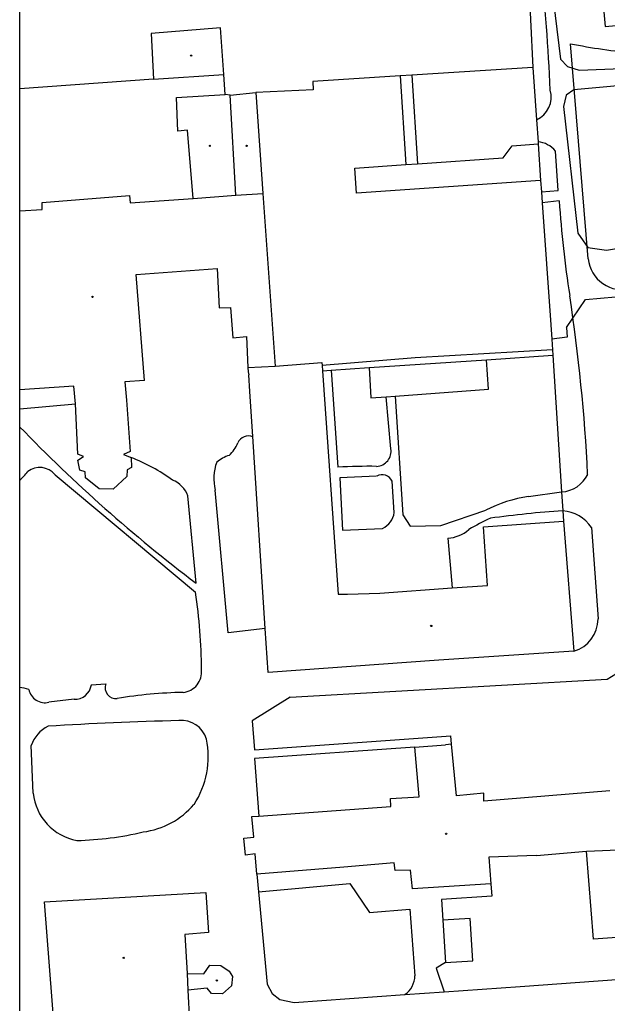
# Model space of a CAD drawing. Extents: x -596024 to -594475, y -1163820 to -1161957.
# Drawn here: x -596024.4 to -595942.4, y -1162398.4 to -1162261.1 of the extents above; entities that cross this region are included whole.
import ezdxf

# ---------------------------------------------------------------- set-up
doc = ezdxf.new("R2010")
doc.units = 0
for name, color, linetype in [('Level 10', 7, 'Continuous'), ('Level 11', 7, 'Continuous'), ('Level 39', 7, 'Continuous'), ('Level 5', 7, 'Continuous'), ('Level 7', 7, 'Continuous'), ('Vrstva 63', 7, 'Continuous')]:
    doc.layers.add(name, color=color, linetype=linetype)

msp = doc.modelspace()

# ---------------------------------------------------------------- linework, layer by layer
at = {"layer": 'Level 10'}
for points in [[(-595944.58, -1162241.33), (-595944.39, -1162243.47), (-595942.7, -1162262.11), (-595938.17, -1162261.69)], [(-595991.3, -1162380.39), (-595991.08, -1162382.82), (-595989.9, -1162395.7), (-595989.2, -1162397.03), (-595988.13, -1162397.85), (-595986.1, -1162398.29), (-595970.65, -1162397.18), (-595965.16, -1162396.78), (-595954.57, -1162396.02), (-595921.93, -1162393.67), (-595920.76, -1162393.58), (-595902.28, -1162392.25)]]:
    msp.add_lwpolyline(points, dxfattribs=at)
at = {"layer": 'Level 11'}
for p, q in [((-596024.42, -1162315.46), (-596016.61, -1162314.76)), ((-596019.48, -1162324.64), (-595999.9, -1162341.04)), ((-595999.79, -1162339.77), (-596000.96, -1162327.6)), ((-596016.83, -1162355.96), (-596020.33, -1162356.39))]:
    msp.add_line(p, q, dxfattribs=at)
for points in [[(-595944.58, -1162241.33), (-595949.04, -1162241.91), (-595950.32, -1162242.52), (-595951.43, -1162244.37), (-595951.46, -1162246.03), (-595948.95, -1162266.66)], [(-595948.95, -1162266.66), (-595947.97, -1162267.66), (-595946.32, -1162268.2), (-595938.02, -1162267.87), (-595936.13, -1162267.54), (-595935.74, -1162265.09)], [(-595945.1, -1162294.51), (-595947.56, -1162264.5)], [(-595971.31, -1162268.98), (-595970.52, -1162281.36)], [(-595969.69, -1162268.88), (-595968.91, -1162281.25)], [(-595935.4, -1162292.11), (-595933.32, -1162291.34), (-595932.15, -1162290.59), (-595930.73, -1162289.11), (-595930.2, -1162288.17), (-595929.69, -1162286.32), (-595929.61, -1162283.75), (-595930.18, -1162278.31), (-595930.32, -1162275.57), (-595931.47, -1162275.44), (-595933.44, -1162274.5), (-595936.36, -1162269.95), (-595947.08, -1162270.91), (-595948.15, -1162271.69), (-595948.51, -1162273.27), (-595946.52, -1162290.95), (-595945.12, -1162292.91), (-595942.54, -1162293.28), (-595935.4, -1162292.11)], [(-595951.71, -1162283.56), (-595977.39, -1162285.36), (-595977.63, -1162281.86), (-595970.52, -1162281.36), (-595968.91, -1162281.25), (-595956.95, -1162280.41), (-595955.69, -1162278.73), (-595952.06, -1162278.48)], [(-595951.59, -1162285.14), (-595949.25, -1162284.96), (-595949.65, -1162279.47)], [(-595949.12, -1162286.42), (-595951.49, -1162286.68)], [(-595948.09, -1162304.07), (-595945.44, -1162300.19), (-595928.71, -1162298.71)], [(-595948.09, -1162304.07), (-595948.01, -1162305.46)], [(-595948.01, -1162305.46), (-595950.16, -1162305.71)], [(-595950.07, -1162307.21), (-595969.24, -1162308.34)], [(-595959.29, -1162308.58), (-595950.02, -1162307.95)], [(-595969.24, -1162308.34), (-595982.22, -1162309.41)], [(-595975.66, -1162309.69), (-595959.29, -1162308.58)], [(-595975.66, -1162309.69), (-595975.42, -1162313.91), (-595973.29, -1162313.75), (-595972.01, -1162313.66), (-595958.99, -1162312.69), (-595959.29, -1162308.58)], [(-595982.17, -1162310.13), (-595980.97, -1162310.05), (-595975.66, -1162309.69)], [(-595980.97, -1162310.05), (-595980.01, -1162323.57)], [(-595972.61, -1162321.01), (-595973.29, -1162313.75)], [(-595972.01, -1162313.66), (-595970.95, -1162330.22), (-595969.91, -1162331.81), (-595965.63, -1162331.73), (-595959.36, -1162329.58)], [(-595974.6, -1162324.82), (-595979.76, -1162325.06)], [(-595979.76, -1162325.06), (-595979.36, -1162332.36), (-595973.8, -1162332.12)], [(-595972.14, -1162329.9), (-595972.45, -1162325.54)], [(-595990.14, -1162346.07), (-595995.33, -1162346.7), (-595997.15, -1162326.78)], [(-595953.4, -1162327.68), (-595948.78, -1162327.02)], [(-595944.62, -1162331.99), (-595943.69, -1162344.76)], [(-595964.67, -1162333.47), (-595964.04, -1162340.42)], [(-595942.44, -1162353.15), (-595941.24, -1162352.43), (-595939.93, -1162351.93), (-595938.55, -1162351.65), (-595933.31, -1162351.25), (-595932.91, -1162357.04), (-595924.5, -1162356.49), (-595921.93, -1162393.67)], [(-595986.65, -1162355.66), (-595942.44, -1162353.15)], [(-596014.42, -1162353.96), (-596012.41, -1162353.82)], [(-595986.65, -1162355.66), (-595991.97, -1162358.95), (-595991.65, -1162363), (-595964.25, -1162361.05)], [(-595964.14, -1162362.23), (-595964.25, -1162361.05)], [(-596022.54, -1162369.06), (-596022.81, -1162362.43)], [(-595969.29, -1162362.63), (-595991.65, -1162364.21), (-595991.02, -1162372.26)], [(-595991.08, -1162382.82), (-595978.32, -1162381.66), (-595975.61, -1162385.7), (-595969.99, -1162385.23), (-595969.26, -1162394.56)], [(-595958.67, -1162381.72), (-595958.54, -1162383.45), (-595965.54, -1162383.88), (-595965.36, -1162386.79), (-595964.99, -1162392.71), (-595966.28, -1162393.5), (-595965.16, -1162396.78)], [(-595964.99, -1162392.71), (-595961.19, -1162392.48), (-595961.56, -1162386.56), (-595965.36, -1162386.79)]]:
    msp.add_lwpolyline(points, dxfattribs=at)
for centre, radius, start, end in [((-596245.01, -1162284.09), 294.93, 2.5499, 9.4376), ((-595927.3, -1162159.76), 106.68, 259.0511, 263.9617), ((-595953.75, -1162271.92), 3.51, 294.4036, 15.7138), ((-595952.47, -1162281.82), 3.67, 39.8171, 83.8912), ((-595809.35, -1162277.69), 140.04, 183.5736, 189.0212), ((-595940.22, -1162293.94), 4.91, 186.6804, 283.6038), ((-596190.69, -1162336.71), 245.84, 2.8282, 8.6704), ((-595871.72, -1162170.56), 212.22, 223.9809, 232.8783), ((-595998.29, -1162318.54), 4.61, 312.5246, 339.044), ((-595992.45, -1162320.9), 1.68, 69.7629, 155.052), ((-595974.74, -1162321.32), 2.16, 273.8178, 8.2404), ((-596018.69, -1162347.17), 26.81, 54.3736, 68.5437), ((-595990.28, -1162325.23), 7.04, 160.5432, 192.6894), ((-595993.79, -1162326.57), 4.83, 106.5969, 130.3944), ((-596027.67, -1162321.14), 5.34, 307.4069, 324.9748), ((-596021.61, -1162326.38), 2.75, 39.334, 127.7875), ((-595975.67, -1162412.11), 88.65, 89.31, 92.8079), ((-596004.36, -1162328.72), 3.58, 18.2443, 68.8452), ((-595973.84, -1162326.13), 1.51, 22.983, 119.9873), ((-595949, -1162322.77), 4.26, 273.0128, 334.8033), ((-595950.71, -1162346.43), 18.94, 98.1783, 117.1854), ((-595975.03, -1162329.47), 2.93, 294.9446, 351.4809), ((-595939.32, -1162469.64), 140.28, 93.7973, 97.9492), ((-595949.13, -1162335.13), 5.5, 34.8605, 84.5731), ((-595946.01, -1162358.67), 30.72, 114.4379, 120.7973), ((-595964.87, -1162328.78), 4.7, 272.4353, 311.7731), ((-596067.62, -1162351.8), 68.57, 359.9692, 9.031), ((-595948.46, -1162344.71), 4.77, 287.0799, 359.3838), ((-596001.9, -1162352.16), 2.87, 276.1608, 6.4314), ((-596025.09, -1162360.34), 6.07, 71.2853, 83.688), ((-596020.85, -1162354.11), 2.34, 191.8982, 282.817), ((-596016.72, -1162353.63), 2.33, 267.4114, 351.9655), ((-596010.97, -1162354.34), 1.53, 160.2779, 276.2842), ((-596000.82, -1162413.63), 58.62, 90.7484, 99.7975), ((-596018.29, -1162363.99), 4.79, 117.005, 160.9243), ((-595991.96, -1162807), 448.17, 91.3089, 93.6457), ((-596001.84, -1162362.54), 3.62, 16.3488, 95.7204), ((-596010.13, -1162364.02), 12.03, 326.6222, 12.0172), ((-596015.08, -1162368.29), 7.5, 185.8729, 259.625), ((-596008.65, -1162363.3), 11.27, 277.5431, 319.4053), ((-596017.75, -1162328.76), 46.93, 271.6141, 283.0318), ((-595972.66, -1162394.43), 3.41, 306.2534, 357.8516)]:
    msp.add_arc(centre, radius, start, end, dxfattribs=at)
at = {"layer": 'Level 39'}
for centre, radius in [((-596000.49, -1162266.16), 0.09), ((-596000.49, -1162266.16), 0.0398), ((-595997.88, -1162278.74), 0.09), ((-595997.88, -1162278.74), 0.0398), ((-595992.75, -1162278.74), 0.09), ((-595992.75, -1162278.74), 0.0398), ((-596014.25, -1162299.82), 0.09), ((-596014.25, -1162299.82), 0.0398), ((-595966.98, -1162345.73), 0.09), ((-595966.98, -1162345.73), 0.0398), ((-595964.9, -1162374.73), 0.09), ((-595964.9, -1162374.73), 0.0398), ((-596009.9, -1162392.04), 0.09), ((-596009.9, -1162392.04), 0.0398), ((-595996.9, -1162395.19), 0.09), ((-595996.9, -1162395.19), 0.0398)]:
    msp.add_circle(centre, radius, dxfattribs=at)
at = {"layer": 'Level 5'}
for p, q in [((-596005.72, -1162269.45), (-596024.42, -1162270.77)), ((-596024.42, -1162287.81), (-596021.26, -1162287.62)), ((-596016.88, -1162312.3), (-596024.42, -1162312.81))]:
    msp.add_line(p, q, dxfattribs=at)
for points in [[(-595953.47, -1162254.39), (-595952.81, -1162267.81)], [(-595996.39, -1162262.28), (-596006.05, -1162263.07)], [(-595995.94, -1162268.81), (-595996.39, -1162262.28)], [(-596006.05, -1162263.07), (-596005.72, -1162269.45)], [(-595952.81, -1162267.81), (-595969.69, -1162268.88), (-595971.31, -1162268.98), (-595983.52, -1162269.76)], [(-596005.72, -1162269.45), (-595995.94, -1162268.81)], [(-595995.75, -1162271.58), (-595995.94, -1162268.81)], [(-595983.52, -1162269.76), (-595983.44, -1162270.95)], [(-596002.52, -1162272.02), (-595995.75, -1162271.58)], [(-596002.34, -1162276.69), (-596002.52, -1162272.02)], [(-595995.06, -1162271.66), (-595995.75, -1162271.58)], [(-595995.06, -1162271.66), (-595991.46, -1162271.31)], [(-595994.25, -1162285.64), (-595995.06, -1162271.66)], [(-595983.44, -1162270.95), (-595991.46, -1162271.31)], [(-595991.46, -1162271.31), (-595990.5, -1162285.38)], [(-596001.01, -1162276.55), (-596002.34, -1162276.69)], [(-596000.2, -1162286.08), (-596001.01, -1162276.55)], [(-596021.3, -1162286.65), (-596009.09, -1162285.65)], [(-596009.09, -1162285.65), (-596009.01, -1162286.7)], [(-596000.2, -1162286.08), (-595994.25, -1162285.64)], [(-595994.25, -1162285.64), (-595990.5, -1162285.38)], [(-595990.5, -1162285.38), (-595988.75, -1162309.49)], [(-596021.26, -1162287.62), (-596021.3, -1162286.65)], [(-596009.01, -1162286.7), (-596000.2, -1162286.08)], [(-596008.16, -1162296.69), (-595996.85, -1162295.87)], [(-596006.99, -1162311.48), (-596008.16, -1162296.69)], [(-595996.85, -1162295.87), (-595996.56, -1162301.35)], [(-595996.56, -1162301.35), (-595995.01, -1162301.28)], [(-595995.01, -1162301.28), (-595994.65, -1162305.54)], [(-595994.65, -1162305.54), (-595992.78, -1162305.33)], [(-595992.78, -1162305.33), (-595992.56, -1162309.68)], [(-595988.75, -1162309.49), (-595982.25, -1162308.97)], [(-595982.25, -1162308.97), (-595982.22, -1162309.41)], [(-595992.56, -1162309.68), (-595988.75, -1162309.49)], [(-595992.56, -1162309.68), (-595992.53, -1162310.26)], [(-595992.53, -1162310.26), (-595992.44, -1162310.68)], [(-595992.28, -1162313.04), (-595992.44, -1162310.68)], [(-595982.22, -1162309.41), (-595982.17, -1162310.13)], [(-595982.17, -1162310.13), (-595979.95, -1162341.32)], [(-596006.99, -1162311.48), (-596009.72, -1162311.65)], [(-596009.72, -1162311.65), (-596009.53, -1162314.25)], [(-596016.61, -1162314.76), (-596016.88, -1162312.3)], [(-595989.74, -1162352.21), (-595990.14, -1162346.07), (-595991.87, -1162319.32), (-595992.28, -1162313.04)], [(-596016.31, -1162321.75), (-596016.61, -1162314.76)], [(-596009.53, -1162314.25), (-596009, -1162321.38)], [(-596009, -1162321.38), (-596009.94, -1162321.83)], [(-596015.53, -1162322.11), (-596016.31, -1162321.75)], [(-596016.28, -1162322.59), (-596015.53, -1162322.11)], [(-596016.01, -1162324), (-596016.28, -1162322.59)], [(-596009.94, -1162321.83), (-596008.88, -1162322.22)], [(-596008.88, -1162322.22), (-596008.83, -1162323.62)], [(-596015.28, -1162324.22), (-596016.01, -1162324)], [(-596015.23, -1162325.06), (-596015.28, -1162324.22)], [(-596009.43, -1162323.97), (-596009.46, -1162324.86)], [(-596008.83, -1162323.62), (-596009.43, -1162323.97)], [(-596013.32, -1162326.59), (-596015.23, -1162325.06)], [(-596009.46, -1162324.86), (-596011.39, -1162326.66)], [(-596011.39, -1162326.66), (-596013.32, -1162326.59)], [(-595959.68, -1162331.91), (-595948.52, -1162331.11)], [(-595948.52, -1162331.11), (-595947.06, -1162349.27)], [(-595959.15, -1162340.08), (-595959.68, -1162331.91)], [(-595974.17, -1162341.14), (-595964.04, -1162340.42), (-595959.15, -1162340.08)], [(-595979.95, -1162341.32), (-595978.68, -1162341.28)], [(-595978.68, -1162341.28), (-595974.17, -1162341.14)], [(-595947.06, -1162349.27), (-595965.91, -1162350.51)], [(-595965.91, -1162350.51), (-595989.74, -1162352.21)], [(-595969.29, -1162362.63), (-595965.01, -1162362.33)], [(-595968.67, -1162369.58), (-595969.29, -1162362.63)], [(-595964.14, -1162362.23), (-595965.01, -1162362.33)], [(-595963.45, -1162369.42), (-595964.14, -1162362.23)], [(-595972.65, -1162369.83), (-595968.67, -1162369.58)], [(-595959.63, -1162369.07), (-595963.45, -1162369.42)], [(-595959.62, -1162370.17), (-595959.63, -1162369.07)], [(-595942.05, -1162368.72), (-595959.62, -1162370.17)], [(-595992, -1162372.33), (-595991.02, -1162372.26), (-595972.64, -1162370.94)], [(-595972.64, -1162370.94), (-595972.65, -1162369.83)], [(-595991.75, -1162375.19), (-595992, -1162372.33)], [(-595993.13, -1162375.36), (-595991.75, -1162375.19)], [(-595992.91, -1162377.72), (-595993.13, -1162375.36)], [(-595991.55, -1162377.53), (-595992.91, -1162377.72)], [(-595991.3, -1162380.39), (-595991.55, -1162377.53)], [(-595952.31, -1162377.78), (-595958.95, -1162378.01)], [(-595952.31, -1162377.78), (-595945.32, -1162377.18)], [(-595945.32, -1162377.18), (-595939.79, -1162376.94)], [(-595944.33, -1162389.44), (-595945.32, -1162377.18)], [(-595972.17, -1162378.78), (-595979.17, -1162379.39)], [(-595972.01, -1162379.85), (-595972.17, -1162378.78)], [(-595958.95, -1162378.01), (-595958.67, -1162381.72)], [(-595979.17, -1162379.39), (-595991.3, -1162380.39)], [(-595969.86, -1162379.8), (-595972.01, -1162379.85)], [(-595969.59, -1162382.4), (-595969.86, -1162379.8)], [(-595958.67, -1162381.72), (-595969.59, -1162382.4)], [(-596020.97, -1162384.25), (-595998.42, -1162382.94)], [(-595998.42, -1162382.94), (-595998.07, -1162388.53)], [(-596019.58, -1162402.18), (-596020.97, -1162384.25)], [(-595998.07, -1162388.53), (-596001.36, -1162388.78)], [(-596001.36, -1162388.78), (-596001.06, -1162394.25)], [(-595931.91, -1162388.57), (-595944.33, -1162389.44)], [(-596001.06, -1162394.25), (-596000.94, -1162396.56)], [(-596001.06, -1162394.25), (-595998.71, -1162394.28)], [(-595998.71, -1162394.28), (-595997.88, -1162393.06)], [(-595997.88, -1162393.06), (-595996.36, -1162393.09)], [(-595996.36, -1162393.09), (-595995.2, -1162393.91)], [(-595995.2, -1162393.91), (-595994.73, -1162394.65)], [(-595994.73, -1162394.65), (-595994.87, -1162395.96)], [(-595998.24, -1162396.28), (-596000.94, -1162396.56)], [(-596000.94, -1162396.56), (-596000.7, -1162400.93)], [(-595997.63, -1162397.04), (-595998.24, -1162396.28)], [(-595996.11, -1162397.07), (-595997.63, -1162397.04)], [(-595994.87, -1162395.96), (-595996.11, -1162397.07)]]:
    msp.add_lwpolyline(points, dxfattribs=at)
at = {"layer": 'Level 7'}
for points in [[(-595952.81, -1162267.81), (-595952.3, -1162275.12), (-595952.08, -1162278.17), (-595952.06, -1162278.48), (-595951.71, -1162283.56), (-595951.59, -1162285.14), (-595951.49, -1162286.68), (-595950.29, -1162303.74), (-595950.16, -1162305.71)], [(-595950.16, -1162305.71), (-595950.07, -1162307.21)], [(-595950.07, -1162307.21), (-595950.02, -1162307.95)], [(-595950.02, -1162307.95), (-595948.78, -1162327.02), (-595948.61, -1162329.66), (-595948.52, -1162331.11)]]:
    msp.add_lwpolyline(points, dxfattribs=at)
at = {"layer": 'Vrstva 63'}
msp.add_lwpolyline([(-594475.47, -1163820.23), (-596024.42, -1163820.23), (-596024.42, -1161956.88), (-594475.47, -1161956.88)], close=True, dxfattribs=at)

doc.saveas('drawing.dxf')
